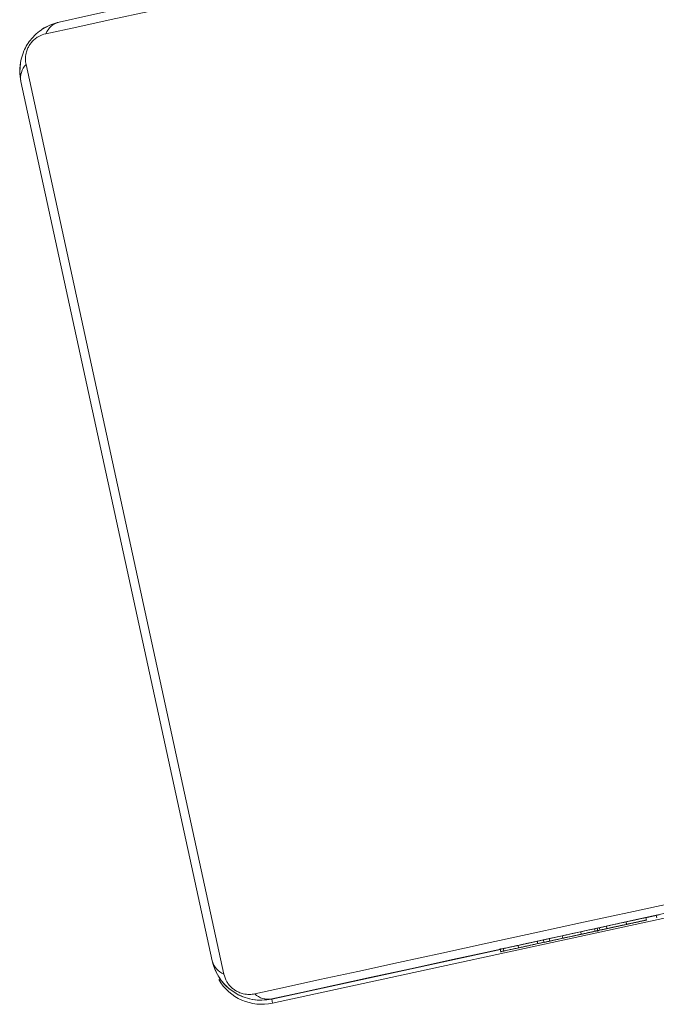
# Model space of a CAD drawing. Header units: inches. Extents: x -433 to 341, y -109 to 237.
# Tile 322 of 335: x 91.563 to 91.6139, y 19.4302 to 19.509. Entities that reach past the tile are written whole.
import ezdxf

# ---------------------------------------------------------------- set-up
doc = ezdxf.new("R2010")
doc.units = ezdxf.units.IN
doc.header["$MEASUREMENT"] = 0
doc.layers.add('1_projektowane', color=7, linetype='Continuous', lineweight=5)
doc.layers.add('urzadzenie', color=7, linetype='Continuous', lineweight=5)

# ---------------------------------------------------------------- blocks, each defined once
blk = doc.blocks.new('ddddd')
at = {"layer": 'urzadzenie', "color": 7, "linetype": 'Continuous'}
for p, q in [((74.47704756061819, -7.90936534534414), (74.47704756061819, -7.871365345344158)), ((74.47690482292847, -7.877879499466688), (74.4767048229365, -7.877879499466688)), ((74.47690499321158, -7.877889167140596), (74.47670499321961, -7.877889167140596)), ((74.47671024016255, -7.877643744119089), (74.47671024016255, -7.878823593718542)), ((74.47671024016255, -7.878737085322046), (74.47671024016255, -7.877889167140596)), ((74.47690106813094, -7.878737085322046), (74.476701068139, -7.878737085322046)), ((74.4769035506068, -7.878891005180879), (74.47690212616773, -7.87889100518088)), ((74.47670060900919, -7.880350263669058), (74.47670060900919, -7.8803634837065)), ((74.47690060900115, -7.880350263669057), (74.47670060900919, -7.880350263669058)), ((74.47690060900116, -7.880363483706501), (74.47670060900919, -7.8803634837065)), ((74.47690060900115, -7.880350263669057), (74.47690060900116, -7.880363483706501)), ((74.47690106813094, -7.881961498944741), (74.476701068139, -7.881961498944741)), ((74.47670428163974, -7.881807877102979), (74.47670424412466, -7.882533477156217)), ((74.47690212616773, -7.881807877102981), (74.4769035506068, -7.88180787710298)), ((74.4769670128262, -7.882711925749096), (74.47666351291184, -7.882711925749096)), ((74.47670424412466, -7.882533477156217), (74.47670425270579, -7.882711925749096)), ((74.47690424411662, -7.882533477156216), (74.47670424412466, -7.882533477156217)), ((74.47690341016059, -7.884249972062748), (74.47690226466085, -7.882836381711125)), ((74.47690186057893, -7.88293533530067), (74.47670186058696, -7.882935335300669)), ((74.4769017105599, -7.8840594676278), (74.47670171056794, -7.8840594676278)), ((74.47690703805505, -7.884186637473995), (74.47690645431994, -7.884186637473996)), ((74.47670208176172, -7.885577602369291), (74.47670306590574, -7.886637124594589)), ((74.47690208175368, -7.88557760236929), (74.47670208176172, -7.885577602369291)), ((74.47690208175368, -7.88557760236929), (74.4769030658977, -7.886637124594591)), ((74.47670306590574, -7.886637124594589), (74.47670210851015, -7.887627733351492)), ((74.4769030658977, -7.886637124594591), (74.47670306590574, -7.886637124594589)), ((74.4769030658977, -7.886637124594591), (74.47690210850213, -7.887627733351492)), ((74.47690210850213, -7.887627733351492), (74.47670210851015, -7.887627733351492)), ((74.47690470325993, -7.887119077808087), (74.47670470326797, -7.887119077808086)), ((74.47671024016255, -7.887119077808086), (74.47671024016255, -7.909365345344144)), ((74.47690470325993, -7.887119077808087), (74.47690703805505, -7.887119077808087)), ((74.4769017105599, -7.889192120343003), (74.47670171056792, -7.889192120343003)), ((74.47690230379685, -7.890507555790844), (74.47690341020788, -7.889139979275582)), ((74.47663464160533, -7.890645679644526), (74.47693935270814, -7.890645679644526)), ((74.47690186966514, -7.890406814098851), (74.47670186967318, -7.890406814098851)), ((74.47671024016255, -7.909365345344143), (74.47671024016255, -7.890645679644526)), ((74.4767031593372, -7.909365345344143), (74.47671024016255, -7.909365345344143)), ((74.47671024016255, -7.909365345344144), (74.47704756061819, -7.90936534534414)), ((74.39946153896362, -7.912675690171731), (74.47394429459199, -7.91267569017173)), ((74.47270315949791, -7.913365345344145), (74.40070316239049, -7.913365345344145)), ((74.47271024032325, -7.913365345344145), (74.47270315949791, -7.913365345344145)), ((74.47271024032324, -7.913365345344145), (74.47304756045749, -7.913365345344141))]:
    blk.add_line(p, q, dxfattribs=at)
at = {"layer": 'urzadzenie', "color": 7, "linetype": 'Continuous', "flags": 128}
for points in [[(74.3973925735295, -7.836123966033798), (74.39739163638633, -7.838650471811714), (74.39739076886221, -7.841469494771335), (74.39738997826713, -7.844557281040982), (74.39738927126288, -7.847887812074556), (74.39738865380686, -7.851433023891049), (74.39738813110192, -7.855163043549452), (74.39738770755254, -7.859046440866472), (74.39738738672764, -7.863050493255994), (74.39738717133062, -7.867141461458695), (74.39738706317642, -7.871284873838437), (74.39738706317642, -7.875445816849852), (74.39738717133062, -7.879589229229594), (74.39738738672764, -7.883680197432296), (74.39738770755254, -7.887684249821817), (74.39738813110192, -7.891567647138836), (74.39738865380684, -7.89529766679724), (74.39738927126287, -7.898842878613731), (74.39738997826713, -7.902173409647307), (74.39739076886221, -7.905261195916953), (74.39739163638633, -7.908080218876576), (74.39739257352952, -7.91060672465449)], [(74.47601326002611, -7.910606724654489), (74.47601232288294, -7.908080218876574), (74.47601145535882, -7.905261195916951), (74.47601066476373, -7.902173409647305), (74.47600995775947, -7.898842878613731), (74.47600934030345, -7.895297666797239), (74.47600881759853, -7.891567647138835), (74.47600839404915, -7.887684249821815), (74.47600807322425, -7.883680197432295), (74.47600785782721, -7.879589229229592), (74.47600774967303, -7.875445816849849), (74.47600774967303, -7.871284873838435), (74.47600785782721, -7.867141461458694), (74.47600807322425, -7.863050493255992), (74.47600839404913, -7.859046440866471), (74.47600881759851, -7.85516304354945), (74.47600934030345, -7.851433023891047), (74.47600995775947, -7.847887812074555), (74.47601066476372, -7.844557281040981), (74.4760114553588, -7.841469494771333), (74.47601232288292, -7.838650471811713), (74.47601326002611, -7.836123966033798)], [(74.39670316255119, -7.909365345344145), (74.39670225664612, -7.906923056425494), (74.39670141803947, -7.90419800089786), (74.39670065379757, -7.901213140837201), (74.39669997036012, -7.897993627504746), (74.39669937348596, -7.89456658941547), (74.39669886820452, -7.890960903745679), (74.39669845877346, -7.887206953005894), (74.39669814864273, -7.883336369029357), (74.3966979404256, -7.879381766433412), (74.39669783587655, -7.875376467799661), (74.39669783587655, -7.871354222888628), (74.3966979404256, -7.867348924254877), (74.39669814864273, -7.863394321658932), (74.39669845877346, -7.859523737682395), (74.39669886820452, -7.855769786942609), (74.39669937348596, -7.85216410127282), (74.3966999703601, -7.848737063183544), (74.39670065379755, -7.845517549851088), (74.39670141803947, -7.84253268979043), (74.39670225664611, -7.839807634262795), (74.39670316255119, -7.837365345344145)], [(74.4767031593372, -7.837365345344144), (74.47670225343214, -7.839807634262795), (74.47670141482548, -7.842532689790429), (74.47670065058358, -7.845517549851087), (74.47669996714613, -7.848737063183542), (74.47669937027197, -7.852164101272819), (74.47669886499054, -7.855769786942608), (74.47669845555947, -7.859523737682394), (74.47669814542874, -7.863394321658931), (74.47669793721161, -7.867348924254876), (74.47669783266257, -7.871354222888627), (74.47669783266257, -7.87537646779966), (74.47669793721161, -7.879381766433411), (74.47669814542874, -7.883336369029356), (74.47669845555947, -7.887206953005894), (74.47669886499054, -7.890960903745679), (74.47669937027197, -7.89456658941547), (74.47669996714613, -7.897993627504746), (74.47670065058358, -7.901213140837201), (74.47670141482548, -7.90419800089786), (74.47670225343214, -7.906923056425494), (74.4767031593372, -7.909365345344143)], [(74.39697291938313, -7.910790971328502), (74.39678710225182, -7.910145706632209), (74.39671024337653, -7.909365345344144)], [(74.40071024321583, -7.913365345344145), (74.39992988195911, -7.913288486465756), (74.39927181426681, -7.913097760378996)]]:
    blk.add_lwpolyline(points, dxfattribs=at)
at = {"layer": 'urzadzenie', "color": 7, "linetype": 'Continuous'}
for centre, radius, start, end in [((74.39824309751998, -7.909322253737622), 0.001540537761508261, 181.6028748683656, 236.4891067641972), ((74.47271024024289, -7.909365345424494), 0.0039999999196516, 270.0000011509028, 1.150923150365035e-06), ((74.47304756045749, -7.90936534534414), 0.004000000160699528, 287.856250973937, 0), ((74.47516254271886, -7.909321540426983), 0.001541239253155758, 303.5022451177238, 358.3713269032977), ((74.40074656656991, -7.911824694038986), 0.001541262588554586, 213.5141020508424, 268.3862547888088), ((74.4726596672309, -7.911825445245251), 0.001540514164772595, 271.6178069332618, 326.5009730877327)]:
    blk.add_arc(centre, radius, start, end, dxfattribs=at)
for points, knots in [([(74.47670475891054, -7.877877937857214), (74.47670477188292, -7.87787820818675), (74.47670479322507, -7.87787865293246), (74.47670481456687, -7.877879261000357), (74.4767048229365, -7.877879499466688)], [0, 0, 0, 0, 0.6078294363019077, 1, 1, 1, 1]), ([(74.4767048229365, -7.877879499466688), (74.47670484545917, -7.877882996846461), (74.47670490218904, -7.877891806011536), (74.47670495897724, -7.877890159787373), (74.47670499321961, -7.877889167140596)], [0, 0, 0, 0, 0.3970160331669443, 1, 1, 1, 1]), ([(74.476701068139, -7.878737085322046), (74.47670099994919, -7.878768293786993), (74.47670086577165, -7.878829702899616), (74.47670071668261, -7.879260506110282), (74.47670062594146, -7.879786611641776), (74.47670061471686, -7.880160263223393), (74.47670060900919, -7.880350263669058)], [0, 0, 0, 0, 0.2836123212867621, 0.5580659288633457, 0.7752781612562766, 1, 1, 1, 1]), ([(74.47690106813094, -7.878737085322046), (74.47690099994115, -7.878768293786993), (74.47690086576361, -7.878829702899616), (74.47690071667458, -7.879260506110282), (74.47690062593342, -7.879786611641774), (74.47690061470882, -7.880160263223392), (74.47690060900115, -7.880350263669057)], [0, 0, 0, 0, 0.2836123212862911, 0.5580659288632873, 0.7752781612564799, 1, 1, 1, 1]), ([(74.47690152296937, -7.880356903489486), (74.47690151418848, -7.88011588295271), (74.47690149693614, -7.879642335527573), (74.47690137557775, -7.879115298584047), (74.47690122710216, -7.878794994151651), (74.4769011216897, -7.878756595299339), (74.47690106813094, -7.878737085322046)], [0, 0, 0, 0, 0.2847539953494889, 0.5594731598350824, 0.7761738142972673, 1, 1, 1, 1]), ([(74.47690212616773, -7.87889100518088), (74.4769020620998, -7.878914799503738), (74.47690193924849, -7.878960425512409), (74.47690180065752, -7.879343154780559), (74.47690172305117, -7.879832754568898), (74.47690171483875, -7.880177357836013), (74.4769017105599, -7.880356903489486)], [0, 0, 0, 0, 0.2898747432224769, 0.5558396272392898, 0.7685829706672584, 1, 1, 1, 1]), ([(74.47690396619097, -7.880341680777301), (74.4769039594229, -7.88011787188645), (74.47690394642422, -7.879688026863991), (74.4769038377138, -7.879204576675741), (74.47690369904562, -7.878934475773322), (74.47690360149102, -7.878905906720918), (74.4769035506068, -7.878891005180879)], [0, 0, 0, 0, 0.288478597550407, 0.5540489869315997, 0.767393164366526, 1, 1, 1, 1]), ([(74.47690541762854, -7.878823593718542), (74.47690523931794, -7.878884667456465), (74.47690490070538, -7.879000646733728), (74.47690451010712, -7.879956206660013), (74.47690428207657, -7.881198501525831), (74.47690425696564, -7.882081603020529), (74.47690424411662, -7.882533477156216)], [0, 0, 0, 0, 0.3025549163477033, 0.5745530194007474, 0.7823030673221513, 1, 1, 1, 1]), ([(74.47690658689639, -7.882533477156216), (74.47690656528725, -7.881967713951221), (74.47690652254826, -7.88084873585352), (74.47690620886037, -7.879638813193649), (74.47690582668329, -7.87894247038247), (74.4769055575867, -7.878864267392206), (74.47690541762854, -7.878823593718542)], [0, 0, 0, 0, 0.2728120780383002, 0.5395733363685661, 0.7605303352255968, 1, 1, 1, 1]), ([(74.47670060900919, -7.8803634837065), (74.47670061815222, -7.880601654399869), (74.47670063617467, -7.88107112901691), (74.47670075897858, -7.88159009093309), (74.47670090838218, -7.881904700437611), (74.47670101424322, -7.881942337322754), (74.476701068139, -7.881961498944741)], [0, 0, 0, 0, 0.2822600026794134, 0.5563820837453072, 0.7741460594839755, 1, 1, 1, 1]), ([(74.47690060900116, -7.880363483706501), (74.47690061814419, -7.880601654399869), (74.47690063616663, -7.88107112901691), (74.47690075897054, -7.88159009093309), (74.47690090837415, -7.88190470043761), (74.47690101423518, -7.881942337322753), (74.47690106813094, -7.881961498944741)], [0, 0, 0, 0, 0.2822600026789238, 0.5563820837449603, 0.7741460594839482, 0.9999999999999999, 0.9999999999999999, 0.9999999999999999, 0.9999999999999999]), ([(74.47690106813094, -7.881961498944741), (74.47690113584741, -7.881930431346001), (74.47690126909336, -7.88186929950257), (74.47690141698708, -7.881440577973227), (74.47690150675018, -7.880917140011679), (74.47690151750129, -7.880545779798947), (74.47690152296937, -7.880356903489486)], [0, 0, 0, 0, 0.283563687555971, 0.5579694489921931, 0.7751802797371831, 1, 1, 1, 1]), ([(74.4769017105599, -7.880356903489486), (74.47690171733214, -7.880580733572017), (74.47690173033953, -7.881010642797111), (74.47690183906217, -7.881494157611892), (74.4769019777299, -7.881764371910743), (74.47690207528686, -7.881792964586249), (74.47690212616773, -7.881807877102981)], [0, 0, 0, 0, 0.2884802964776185, 0.5540825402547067, 0.7674316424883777, 1, 1, 1, 1]), ([(74.4769035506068, -7.88180787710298), (74.47690361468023, -7.881784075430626), (74.47690373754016, -7.881738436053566), (74.47690387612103, -7.881355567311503), (74.4769039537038, -7.880865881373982), (74.47690396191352, -7.880521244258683), (74.47690396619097, -7.880341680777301)], [0, 0, 0, 0, 0.2898734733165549, 0.5558283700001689, 0.7685768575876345, 1, 1, 1, 1]), ([(74.47690541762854, -7.881740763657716), (74.47690535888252, -7.881761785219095), (74.47690524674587, -7.881801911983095), (74.4769051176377, -7.882118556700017), (74.47690504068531, -7.882525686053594), (74.4769050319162, -7.88281621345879), (74.47690502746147, -7.882963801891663)], [0, 0, 0, 0, 0.3018830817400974, 0.5762460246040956, 0.7847322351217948, 1, 1, 1, 1]), ([(74.47690580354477, -7.882963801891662), (74.47690579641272, -7.882777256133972), (74.47690578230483, -7.882408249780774), (74.47690567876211, -7.882009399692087), (74.47690555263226, -7.881779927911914), (74.47690546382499, -7.881754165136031), (74.47690541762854, -7.881740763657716)], [0, 0, 0, 0, 0.2726752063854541, 0.5393791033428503, 0.7603906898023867, 1, 1, 1, 1]), ([(74.47670207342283, -7.882725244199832), (74.47670205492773, -7.882721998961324), (74.47670197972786, -7.882708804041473), (74.4767019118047, -7.882837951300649), (74.47670186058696, -7.882935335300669)], [0, 0, 0, 0, 0.24594605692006, 1, 1, 1, 1]), ([(74.47690226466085, -7.882836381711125), (74.47690222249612, -7.882793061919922), (74.47690214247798, -7.882710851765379), (74.47690199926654, -7.882694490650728), (74.47690191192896, -7.882846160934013), (74.47690186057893, -7.88293533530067)], [0, 0, 0, 0, 0.3145905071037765, 0.5970142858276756, 1, 1, 1, 1]), ([(74.47690424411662, -7.882533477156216), (74.47690425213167, -7.882952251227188), (74.47690426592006, -7.88367267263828), (74.47690438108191, -7.884262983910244), (74.47690442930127, -7.884510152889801)], [0, 0, 0, 0, 0.5812904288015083, 1, 1, 1, 1]), ([(74.47690645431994, -7.884186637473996), (74.47690649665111, -7.883904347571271), (74.47690657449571, -7.883385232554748), (74.47690658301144, -7.882800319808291), (74.47690658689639, -7.882533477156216)], [0, 0, 0, 0, 0.5437906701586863, 1, 1, 1, 1]), ([(74.47670186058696, -7.882935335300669), (74.47670183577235, -7.88301008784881), (74.47670178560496, -7.883161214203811), (74.47670172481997, -7.883545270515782), (74.47670171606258, -7.88386122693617), (74.47670171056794, -7.8840594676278)], [0, 0, 0, 0, 0.2672170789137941, 0.540229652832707, 1, 1, 1, 1]), ([(74.47690186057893, -7.88293533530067), (74.47690183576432, -7.88301008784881), (74.47690178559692, -7.883161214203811), (74.47690172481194, -7.883545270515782), (74.47690171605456, -7.88386122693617), (74.4769017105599, -7.8840594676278)], [0, 0, 0, 0, 0.2672170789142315, 0.5402296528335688, 1, 1, 1, 1]), ([(74.47690502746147, -7.882963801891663), (74.47690503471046, -7.883150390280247), (74.47690504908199, -7.883520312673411), (74.47690515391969, -7.883918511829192), (74.47690528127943, -7.884147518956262), (74.47690537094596, -7.884173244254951), (74.47690541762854, -7.884186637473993)], [0, 0, 0, 0, 0.2711510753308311, 0.5375728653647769, 0.759249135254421, 1, 1, 1, 1]), ([(74.47690541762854, -7.884186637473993), (74.47690547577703, -7.884165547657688), (74.47690558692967, -7.884125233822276), (74.47690571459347, -7.883807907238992), (74.47690579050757, -7.883401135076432), (74.47690579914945, -7.883111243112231), (74.47690580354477, -7.882963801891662)], [0, 0, 0, 0, 0.3005776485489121, 0.5745634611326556, 0.7836197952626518, 1, 1, 1, 1]), ([(74.47670171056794, -7.8840594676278), (74.47670171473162, -7.884259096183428), (74.47670172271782, -7.88464199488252), (74.47670181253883, -7.885103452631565), (74.47670193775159, -7.885403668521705), (74.4767020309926, -7.88551628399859), (74.47670208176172, -7.885577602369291)], [0, 0, 0, 0, 0.2720777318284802, 0.5218602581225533, 0.7396561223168, 1, 1, 1, 1]), ([(74.4769017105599, -7.8840594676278), (74.4769017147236, -7.884259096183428), (74.47690172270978, -7.88464199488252), (74.4769018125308, -7.885103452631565), (74.47690193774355, -7.885403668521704), (74.47690203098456, -7.885516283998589), (74.47690208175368, -7.88557760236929)], [0, 0, 0, 0, 0.272077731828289, 0.5218602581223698, 0.7396561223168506, 1, 1, 1, 1]), ([(74.47690396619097, -7.886687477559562), (74.47690395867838, -7.886381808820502), (74.47690394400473, -7.885784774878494), (74.47690380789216, -7.88506072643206), (74.47690362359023, -7.884553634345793), (74.47690348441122, -7.884355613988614), (74.47690341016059, -7.884249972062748)], [0, 0, 0, 0, 0.2706527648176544, 0.5286405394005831, 0.7485343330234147, 1, 1, 1, 1]), ([(74.47690745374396, -7.885653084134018), (74.47690744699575, -7.885427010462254), (74.47690743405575, -7.884993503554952), (74.47690732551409, -7.884504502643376), (74.47690718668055, -7.884230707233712), (74.47690708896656, -7.884201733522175), (74.47690703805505, -7.884186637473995)], [0, 0, 0, 0, 0.2898575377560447, 0.5558154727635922, 0.7685684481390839, 1, 1, 1, 1]), ([(74.47690442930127, -7.884510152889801), (74.47690438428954, -7.884688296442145), (74.4769043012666, -7.88501687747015), (74.47690429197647, -7.88545328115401), (74.47690428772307, -7.885653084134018)], [0, 0, 0, 0, 0.5421601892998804, 1, 1, 1, 1]), ([(74.47690428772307, -7.885653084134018), (74.47690429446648, -7.885879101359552), (74.47690430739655, -7.886312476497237), (74.47690441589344, -7.886801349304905), (74.47690455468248, -7.88707503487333), (74.47690465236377, -7.887103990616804), (74.47690470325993, -7.887119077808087)], [0, 0, 0, 0, 0.2898769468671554, 0.5558225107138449, 0.7685643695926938, 1, 1, 1, 1]), ([(74.47690703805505, -7.887119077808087), (74.47690710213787, -7.887095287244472), (74.47690722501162, -7.887049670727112), (74.47690736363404, -7.88666692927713), (74.47690744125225, -7.886177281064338), (74.47690744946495, -7.885832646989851), (74.47690745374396, -7.885653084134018)], [0, 0, 0, 0, 0.2899013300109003, 0.5558627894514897, 0.76859355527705, 1, 1, 1, 1]), ([(74.47690341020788, -7.889139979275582), (74.47690350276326, -7.889004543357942), (74.47690367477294, -7.88875284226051), (74.47690385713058, -7.888117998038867), (74.4769039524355, -7.887404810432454), (74.47690396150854, -7.886931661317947), (74.47690396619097, -7.886687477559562)], [0, 0, 0, 0, 0.3125068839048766, 0.5807789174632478, 0.7836475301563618, 1, 1, 1, 1]), ([(74.47670210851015, -7.887627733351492), (74.47670205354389, -7.887690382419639), (74.4767019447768, -7.887814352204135), (74.4767018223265, -7.888111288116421), (74.47670175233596, -7.888459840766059), (74.47670171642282, -7.888802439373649), (74.47670171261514, -7.889055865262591), (74.47670171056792, -7.889192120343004)], [0, 0, 0, 0, 0.2669382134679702, 0.5282165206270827, 0.6686670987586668, 0.8218580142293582, 1, 1, 1, 1]), ([(74.47690210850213, -7.887627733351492), (74.47690205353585, -7.887690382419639), (74.47690194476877, -7.887814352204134), (74.47690182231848, -7.88811128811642), (74.47690175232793, -7.888459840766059), (74.47690171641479, -7.888802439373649), (74.4769017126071, -7.889055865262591), (74.4769017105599, -7.889192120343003)], [0, 0, 0, 0, 0.2669382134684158, 0.528216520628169, 0.668667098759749, 0.8218580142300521, 1, 1, 1, 1]), ([(74.47670171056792, -7.889192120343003), (74.47670171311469, -7.889331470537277), (74.47670171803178, -7.889600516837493), (74.47670176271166, -7.890046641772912), (74.47670182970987, -7.890272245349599), (74.47670186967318, -7.890406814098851)], [0, 0, 0, 0, 0.3024325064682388, 0.583912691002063, 1, 1, 1, 1]), ([(74.4769017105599, -7.889192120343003), (74.47690171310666, -7.889331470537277), (74.47690171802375, -7.889600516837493), (74.47690176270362, -7.89004664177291), (74.47690182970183, -7.890272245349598), (74.47690186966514, -7.890406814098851)], [0, 0, 0, 0, 0.3024325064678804, 0.5839126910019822, 0.9999999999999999, 0.9999999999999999, 0.9999999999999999, 0.9999999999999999]), ([(74.47670186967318, -7.890406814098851), (74.47670189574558, -7.890460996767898), (74.47670195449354, -7.890583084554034), (74.476702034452, -7.89065002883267), (74.47670208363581, -7.890638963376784), (74.47670209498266, -7.890636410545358)], [0, 0, 0, 0, 0.3803581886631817, 0.8570469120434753, 1, 1, 1, 1]), ([(74.47690186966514, -7.890406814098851), (74.47690189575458, -7.890461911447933), (74.47690195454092, -7.890586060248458), (74.47690205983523, -7.890656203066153), (74.4769021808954, -7.890638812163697), (74.47690226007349, -7.890554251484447), (74.47690230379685, -7.890507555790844)], [0, 0, 0, 0, 0.2008826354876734, 0.4526413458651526, 0.6977402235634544, 1, 1, 1, 1]), ([(74.40070316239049, -7.913365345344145), (74.40043358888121, -7.913350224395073), (74.39986929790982, -7.913318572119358), (74.39906221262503, -7.913045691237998), (74.39839887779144, -7.912656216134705), (74.39791591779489, -7.912253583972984), (74.39749081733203, -7.911779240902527), (74.39714356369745, -7.911228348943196), (74.3967867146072, -7.910391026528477), (74.39673736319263, -7.909785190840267), (74.39670316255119, -7.909365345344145)], [0, 0, 0, 0, 0.143100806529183, 0.2995490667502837, 0.4053792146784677, 0.489658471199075, 0.5746221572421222, 0.6831315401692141, 0.7804094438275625, 0.9999999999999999, 0.9999999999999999, 0.9999999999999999, 0.9999999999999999]), ([(74.4767031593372, -7.909365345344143), (74.4766880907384, -7.909634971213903), (74.47665654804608, -7.910199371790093), (74.47638378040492, -7.911006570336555), (74.47599436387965, -7.911669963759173), (74.47559174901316, -7.91215294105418), (74.47511739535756, -7.912578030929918), (74.47456645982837, -7.912925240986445), (74.47372903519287, -7.913281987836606), (74.47312308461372, -7.913331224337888), (74.47270315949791, -7.913365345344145)], [0, 0, 0, 0, 0.1431008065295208, 0.2995490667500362, 0.40537921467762, 0.489658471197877, 0.574622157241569, 0.6831315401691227, 0.7804094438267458, 1, 1, 1, 1]), ([(74.39739257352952, -7.91060672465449), (74.39740674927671, -7.910815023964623), (74.39742647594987, -7.911104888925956), (74.39761195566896, -7.911554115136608), (74.3977924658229, -7.911845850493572), (74.39802076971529, -7.912101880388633), (74.39828069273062, -7.912317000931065), (74.3986392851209, -7.912523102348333), (74.39905410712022, -7.912654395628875), (74.3993250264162, -7.91266855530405), (74.39946153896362, -7.912675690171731)], [0, 0, 0, 0, 0.2449958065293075, 0.340931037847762, 0.4376394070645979, 0.5085807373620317, 0.5795476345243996, 0.675598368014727, 0.8365384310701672, 1, 1, 1, 1]), ([(74.47394429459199, -7.91267569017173), (74.47415267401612, -7.912661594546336), (74.47444265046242, -7.912641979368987), (74.47489198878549, -7.912456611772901), (74.47518377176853, -7.912276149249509), (74.47543981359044, -7.91204785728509), (74.47565491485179, -7.911787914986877), (74.47586095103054, -7.91142925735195), (74.47599212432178, -7.911014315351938), (74.47600617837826, -7.910743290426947), (74.47601326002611, -7.910606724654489)], [0, 0, 0, 0, 0.2449958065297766, 0.3409310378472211, 0.4376394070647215, 0.5085807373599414, 0.5795476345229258, 0.6755983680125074, 0.8365384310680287, 1, 1, 1, 1])]:
    blk.add_open_spline(points, degree=3, knots=knots, dxfattribs=at)

msp = doc.modelspace()

# ---------------------------------------------------------------- block references
at = {"layer": '1_projektowane', "rotation": 282.26876524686}
msp.add_blockref('ddddd', (83.48572953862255, 93.8871082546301), dxfattribs=at)

doc.saveas('drawing.dxf')
